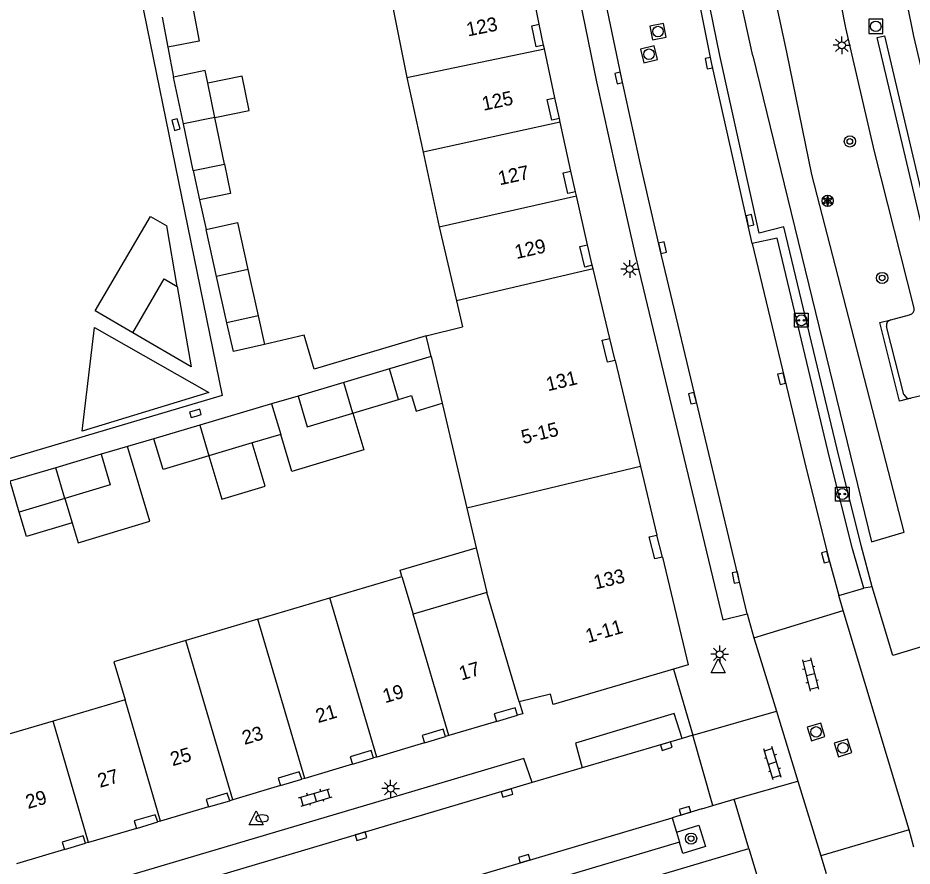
# Model space of a CAD drawing. Extents: x 125000 to 129004, y 397500 to 399008.
# Drawn here: x 126847.9 to 126911.6, y 398842.1 to 398902.5 of the extents above; entities that cross this region are included whole.
import ezdxf

# ---------------------------------------------------------------- set-up
doc = ezdxf.new("R2010")
doc.units = 0
for name, color, linetype in [('gg-afsc-erfafscheiding', 7, 'Continuous'), ('gg-anno-huisnummerreeks BGT', 7, 'Continuous'), ('gg-bbg-bijgebouw', 7, 'Continuous'), ('gg-bbg-gedigitaliseerde bebouwing', 7, 'Continuous'), ('gg-bbg-gedigitaliseerde bijgebouw', 7, 'Continuous'), ('gg-bbg-hoofdgebouw', 7, 'Continuous'), ('gg-bbg-luifel en loopbrug', 7, 'Continuous'), ('gg-bbg-onder overbouw', 7, 'Continuous'), ('gg-bbg-pand overbouw', 7, 'Continuous'), ('gg-bbg-tussenscheiding', 7, 'Continuous'), ('gg-knt-verharding', 7, 'Continuous'), ('gg-knt-verharding nz', 7, 'Continuous'), ('gt-grn-groengrens', 7, 'Continuous'), ('gt-grn-weggrens', 7, 'Continuous'), ('gt-symb-boom', 7, 'Continuous'), ('gt-symb-brandkraan', 7, 'Continuous'), ('gt-symb-klinker verharding', 7, 'Continuous'), ('gt-symb-kolk', 7, 'Continuous'), ('gt-symb-laadpunt elektrisch vervoer', 7, 'Continuous'), ('gt-symb-lichtmast', 7, 'Continuous'), ('gt-symb-rioolschacht', 7, 'Continuous'), ('gt-symb-solitaire heester', 7, 'Continuous'), ('gt-symb-waterafsluiter', 7, 'Continuous')]:
    doc.layers.add(name, color=color, linetype=linetype)

# ---------------------------------------------------------------- blocks, each defined once
blk = doc.blocks.new('gt0-KOLK')
at = {"layer": 'gt-symb-kolk'}
blk.add_lwpolyline([(0, 0), (0.375, 0), (0.375, 0.4), (-0.375, 0.4), (-0.375, 0), (0, 0)], dxfattribs=at)
blk = doc.blocks.new('gt0-KL1')
at = {"layer": 'gt-symb-klinker verharding'}
for p, q in [((-1.15, 0.3), (1.15, 0.3)), ((-1, -0.3), (-1, 0.3)), ((-0.5, 0.3), (-0.5, 0.45)), ((0, -0.3), (0, 0.3)), ((0.5, 0.3), (0.5, 0.45)), ((1, -0.3), (1, 0.3)), ((-1.15, -0.3), (1.15, -0.3)), ((-0.5, -0.45), (-0.5, -0.3)), ((0.5, -0.45), (0.5, -0.3))]:
    blk.add_line(p, q, dxfattribs=at)
blk = doc.blocks.new('gt0-LMAST')
at = {"layer": 'gt-symb-lichtmast'}
for p, q in [((-0.182, 0.173), (-0.447, 0.438)), ((-0.005, 0.246), (-0.005, 0.621)), ((0.172, 0.173), (0.437, 0.438)), ((-0.255, -0.004), (-0.63, -0.004)), ((-0.182, -0.181), (-0.447, -0.446)), ((-0.005, -0.254), (-0.005, -0.629)), ((0.437, -0.446), (0.172, -0.181)), ((0.245, -0.004), (0.62, -0.004))]:
    blk.add_line(p, q, dxfattribs=at)
blk.add_circle((-0.005, -0.004), 0.25, dxfattribs=at)
blk = doc.blocks.new('gt0-WAFSL')
at = {"layer": 'gt-symb-waterafsluiter'}
for p, q in [((-0.5, -0.333), (0, 0.667)), ((0, 0.667), (0.5, -0.333)), ((0.5, -0.333), (-0.5, -0.333))]:
    blk.add_line(p, q, dxfattribs=at)
blk = doc.blocks.new('gt0-BR')
at = {"layer": 'gt-symb-brandkraan'}
for centre, radius, start, end in [((-0.244, 0), 0.206, 107.56694, 252.43307), ((0.599, -2.664), 3, 106.89205, 107.56694), ((0, -0.691), 0.938, 73.10799, 106.89205), ((-0.599, -2.664), 3, 72.43309, 73.10799), ((0.244, 0), 0.206, 287.56695, 72.43309), ((0.599, 2.664), 3, 252.43307, 253.10797), ((0, 0.691), 0.938, 253.10797, 286.89206), ((-0.599, 2.664), 3, 286.89206, 287.56695)]:
    blk.add_arc(centre, radius, start, end, dxfattribs=at)
blk = doc.blocks.new('gt0-LEV')
at = {"layer": 'gt-symb-laadpunt elektrisch vervoer'}
blk.add_lwpolyline([(-0.486, 0.501), (0.486, 0.501), (0.486, -0.499), (-0.486, -0.499)], close=True, dxfattribs=at)
for centre, radius in [((0, 0), 0.393), ((-0.186, 0), 0.0566), ((0.186, 0), 0.0566)]:
    blk.add_circle(centre, radius, dxfattribs=at)
blk = doc.blocks.new('gt0-RS')
at = {"layer": 'gt-symb-rioolschacht'}
blk.add_lwpolyline([(-0.5, -0.5), (0.5, -0.5), (0.5, 0.5), (-0.5, 0.5)], close=True, dxfattribs=at)
blk.add_circle((0, 0), 0.375, dxfattribs=at)
blk = doc.blocks.new('gt0-SH')
at = {"layer": 'gt-symb-solitaire heester'}
blk.add_circle((0, 0), 0.4, dxfattribs=at)
for centre, start, end in [((-0.346, 0.2), 270, 30), ((-0.346, -0.2), 330, 90), ((0, 0.4), 210, 330), ((0.346, 0.2), 150, 270), ((0.346, -0.2), 90, 210), ((0, -0.4), 30, 150)]:
    blk.add_arc(centre, 0.4, start, end, dxfattribs=at)
blk = doc.blocks.new('gt0-BOOM')
at = {"layer": 'gt-symb-boom'}
for radius in [0.4, 0.2]:
    blk.add_circle((0, 0), radius, dxfattribs=at)

msp = doc.modelspace()

# ---------------------------------------------------------------- linework, layer by layer
at = {"layer": 'gg-afsc-erfafscheiding'}
for p, q in [((126858.604, 398900.422), (126859.017, 398898.291)), ((126860.868, 398889.532), (126861.326, 398887.434)), ((126857.616, 398872.507), (126855.737, 398871.962))]:
    msp.add_line(p, q, dxfattribs=at)
for points in [[(126853.759, 398918.261), (126862.467, 398875.595), (126813.894, 398861.191), (126799.567, 398856.877)], [(126877.011, 398879.845), (126869.035, 398877.481), (126868.32, 398879.894), (126865.502, 398879.245)]]:
    msp.add_lwpolyline(points, dxfattribs=at)
at = {"layer": 'gg-bbg-bijgebouw'}
for p, q in [((126859.716, 398894.948), (126859.017, 398898.291)), ((126861.948, 398895.406), (126861.445, 398897.851)), ((126860.409, 398891.63), (126859.716, 398894.948)), ((126862.631, 398892.087), (126861.948, 398895.406)), ((126860.409, 398891.63), (126862.631, 398892.087)), ((126862.073, 398884.089), (126861.326, 398887.434)), ((126862.812, 398880.781), (126862.073, 398884.089)), ((126864.308, 398884.588), (126865.047, 398881.28)), ((126865.047, 398881.28), (126862.812, 398880.781)), ((126874.397, 398877.501), (126871.142, 398876.531)), ((126875.046, 398875.323), (126874.397, 398877.501)), ((126871.142, 398876.531), (126867.885, 398875.56)), ((126871.792, 398874.353), (126875.046, 398875.323)), ((126860.873, 398873.484), (126857.616, 398872.507)), ((126853.858, 398871.416), (126850.622, 398870.457)), ((126850.622, 398870.457), (126847.362, 398869.491)), ((126848.01, 398867.305), (126847.362, 398869.491)), ((126851.27, 398868.271), (126848.01, 398867.305))]:
    msp.add_line(p, q, dxfattribs=at)
for points in [[(126861.445, 398897.851), (126861.26, 398898.752), (126859.017, 398898.291)], [(126861.326, 398887.434), (126863.561, 398887.933), (126864.308, 398884.588)], [(126867.885, 398875.56), (126868.534, 398873.382), (126871.792, 398874.353)], [(126861.528, 398871.3), (126858.271, 398870.323), (126857.616, 398872.507)], [(126853.858, 398871.416), (126854.506, 398869.23), (126851.27, 398868.271)]]:
    msp.add_lwpolyline(points, dxfattribs=at)
at = {"layer": 'gg-bbg-gedigitaliseerde bebouwing'}
for p, q in [((126874.552, 398903.592), (126875.638, 398898.251)), ((126875.638, 398898.251), (126876.787, 398892.944)), ((126876.787, 398892.944), (126877.939, 398887.627)), ((126877.939, 398887.627), (126879.161, 398882.352)), ((126879.161, 398882.352), (126879.588, 398880.506)), ((126870.157, 398861.196), (126875.285, 398862.717)), ((126875.285, 398862.717), (126876.084, 398860.022)), ((126865.026, 398859.677), (126870.157, 398861.196)), ((126881.325, 398861.576), (126876.084, 398860.022)), ((126865.026, 398859.677), (126859.897, 398858.156)), ((126855.558, 398853.936), (126850.428, 398852.415)), ((126850.428, 398852.415), (126845.299, 398850.894))]:
    msp.add_line(p, q, dxfattribs=at)
msp.add_lwpolyline([(126859.897, 398858.156), (126854.758, 398856.632), (126855.558, 398853.936)], dxfattribs=at)
at = {"layer": 'gg-bbg-gedigitaliseerde bijgebouw'}
for p, q in [((126865.994, 398875.007), (126860.873, 398873.484)), ((126865.994, 398875.007), (126866.645, 398872.835)), ((126866.645, 398872.835), (126864.609, 398872.224)), ((126864.609, 398872.224), (126861.528, 398871.3))]:
    msp.add_line(p, q, dxfattribs=at)
for points in [[(126856.115, 398880.065), (126858.351, 398883.905), (126859.277, 398883.365)], [(126859.277, 398883.365), (126860.263, 398877.65), (126856.115, 398880.065)]]:
    msp.add_lwpolyline(points, dxfattribs=at)
at = {"layer": 'gg-bbg-hoofdgebouw'}
for p, q in [((126885.073, 398902.046), (126884.368, 398905.547)), ((126885.436, 398900.305), (126885.381, 398900.565)), ((126886.177, 398896.813), (126885.436, 398900.305)), ((126886.56, 398895.064), (126886.499, 398895.347)), ((126887.315, 398891.579), (126886.56, 398895.064)), ((126887.711, 398889.829), (126887.645, 398890.118)), ((126888.505, 398886.342), (126887.711, 398889.829)), ((126888.902, 398884.639), (126888.845, 398884.878)), ((126890.088, 398879.669), (126888.902, 398884.639)), ((126877.011, 398879.845), (126879.588, 398880.506)), ((126877.356, 398878.383), (126877.011, 398879.845)), ((126877.356, 398878.383), (126878.144, 398875.047)), ((126890.473, 398878.097), (126892.281, 398870.547)), ((126878.144, 398875.047), (126879.91, 398867.569)), ((126892.281, 398870.547), (126893.451, 398865.662)), ((126879.91, 398867.569), (126880.573, 398864.759)), ((126880.573, 398864.759), (126881.325, 398861.576)), ((126893.838, 398864.099), (126895.681, 398856.419)), ((126895.681, 398856.419), (126894.622, 398856.107)), ((126882.023, 398852.392), (126878.617, 398851.377)), ((126878.617, 398851.377), (126878.393, 398851.31)), ((126876.885, 398850.86), (126873.49, 398849.852)), ((126873.49, 398849.852), (126873.269, 398849.786)), ((126871.758, 398849.337), (126868.359, 398848.331)), ((126866.629, 398847.823), (126863.23, 398846.808)), ((126868.359, 398848.331), (126868.146, 398848.268)), ((126863.23, 398846.808), (126863.011, 398846.743)), ((126861.495, 398846.296), (126858.089, 398845.292)), ((126858.089, 398845.292), (126857.88, 398845.23)), ((126856.375, 398844.773), (126852.96, 398843.769)), ((126852.96, 398843.769), (126852.747, 398843.706)), ((126851.241, 398843.262), (126847.83, 398842.254))]:
    msp.add_line(p, q, dxfattribs=at)
for points in [[(126894.622, 398856.107), (126886.065, 398853.586), (126885.876, 398854.331), (126883.643, 398853.78)], [(126883.643, 398853.78), (126883.889, 398852.935), (126883.522, 398852.834)]]:
    msp.add_lwpolyline(points, dxfattribs=at)
at = {"layer": 'gg-bbg-luifel en loopbrug'}
for p, q in [((126858.19, 398902.553), (126858.604, 398900.422)), ((126860.409, 398891.63), (126860.868, 398889.532)), ((126859.277, 398883.365), (126858.532, 398887.684)), ((126865.047, 398881.28), (126865.502, 398879.245)), ((126877.356, 398878.383), (126874.397, 398877.501)), ((126867.885, 398875.56), (126865.994, 398875.007)), ((126855.737, 398871.962), (126853.858, 398871.416)), ((126851.27, 398868.271), (126851.786, 398866.539))]:
    msp.add_line(p, q, dxfattribs=at)
for points in [[(126860.439, 398902.983), (126860.847, 398900.851), (126858.604, 398900.422)], [(126861.948, 398895.406), (126864.393, 398895.909), (126863.89, 398898.354), (126861.445, 398897.851)], [(126862.631, 398892.087), (126863.064, 398889.984), (126860.868, 398889.532)], [(126856.115, 398880.065), (126853.436, 398881.625), (126857.361, 398888.366), (126858.532, 398887.684)], [(126853.388, 398880.459), (126861.521, 398875.822), (126852.49, 398873.055), (126853.388, 398880.459)], [(126865.502, 398879.245), (126863.288, 398878.736), (126862.812, 398880.781)], [(126875.046, 398875.323), (126875.968, 398875.598), (126876.296, 398874.496), (126878.144, 398875.047)], [(126871.792, 398874.353), (126872.573, 398871.734), (126867.427, 398870.2), (126866.645, 398872.835)], [(126851.786, 398866.539), (126852.215, 398865.108), (126857.332, 398866.643), (126855.737, 398871.962)], [(126861.528, 398871.3), (126862.452, 398868.219), (126865.533, 398869.143), (126864.609, 398872.224)], [(126851.786, 398866.539), (126848.528, 398865.567), (126848.01, 398867.305)], [(126875.285, 398862.717), (126875.152, 398863.17), (126880.573, 398864.759)]]:
    msp.add_lwpolyline(points, dxfattribs=at)
at = {"layer": 'gg-bbg-onder overbouw'}
for points in [[(126885.381, 398900.565), (126884.837, 398900.45), (126884.528, 398901.936), (126885.073, 398902.046)], [(126886.499, 398895.347), (126885.956, 398895.229), (126885.633, 398896.698), (126886.177, 398896.813)], [(126887.645, 398890.118), (126887.103, 398889.995), (126886.772, 398891.461), (126887.315, 398891.579)], [(126888.845, 398884.878), (126888.304, 398884.749), (126887.963, 398886.219), (126888.505, 398886.342)], [(126890.473, 398878.097), (126889.932, 398877.968), (126889.547, 398879.54), (126890.088, 398879.669)], [(126893.838, 398864.099), (126893.297, 398863.969), (126892.91, 398865.533), (126893.451, 398865.662)], [(126883.522, 398852.834), (126883.358, 398853.364), (126881.863, 398852.925), (126882.023, 398852.392)], [(126878.393, 398851.31), (126878.22, 398851.832), (126876.725, 398851.393), (126876.885, 398850.86)], [(126873.269, 398849.786), (126873.093, 398850.309), (126871.598, 398849.87), (126871.758, 398849.337)], [(126868.146, 398848.268), (126867.964, 398848.795), (126866.469, 398848.356), (126866.629, 398847.823)], [(126863.011, 398846.743), (126862.83, 398847.268), (126861.335, 398846.829), (126861.495, 398846.296)], [(126857.88, 398845.23), (126857.71, 398845.745), (126856.215, 398845.306), (126856.375, 398844.773)], [(126852.747, 398843.706), (126852.576, 398844.234), (126851.081, 398843.795), (126851.241, 398843.262)]]:
    msp.add_lwpolyline(points, dxfattribs=at)
at = {"layer": 'gg-bbg-pand overbouw'}
for p, q in [((126885.381, 398900.565), (126885.073, 398902.046)), ((126886.499, 398895.347), (126886.177, 398896.813)), ((126887.645, 398890.118), (126887.315, 398891.579)), ((126888.845, 398884.878), (126888.505, 398886.342)), ((126890.473, 398878.097), (126890.088, 398879.669)), ((126893.838, 398864.099), (126893.451, 398865.662)), ((126882.023, 398852.392), (126883.522, 398852.834)), ((126876.885, 398850.86), (126878.393, 398851.31)), ((126871.758, 398849.337), (126873.269, 398849.786)), ((126866.629, 398847.823), (126868.146, 398848.268)), ((126861.495, 398846.296), (126863.011, 398846.743)), ((126856.375, 398844.773), (126857.88, 398845.23)), ((126851.241, 398843.262), (126852.747, 398843.706))]:
    msp.add_line(p, q, dxfattribs=at)
at = {"layer": 'gg-bbg-tussenscheiding'}
for p, q in [((126875.638, 398898.251), (126885.436, 398900.305)), ((126861.948, 398895.406), (126859.716, 398894.948)), ((126886.56, 398895.064), (126876.787, 398892.944)), ((126877.939, 398887.627), (126887.711, 398889.829)), ((126864.308, 398884.588), (126862.073, 398884.089)), ((126888.902, 398884.639), (126879.161, 398882.352)), ((126871.792, 398874.353), (126871.142, 398876.531)), ((126860.873, 398873.484), (126861.528, 398871.3)), ((126851.27, 398868.271), (126850.622, 398870.457)), ((126892.281, 398870.547), (126879.91, 398867.569)), ((126873.49, 398849.852), (126870.157, 398861.196)), ((126883.643, 398853.78), (126881.325, 398861.576)), ((126878.617, 398851.377), (126876.084, 398860.022)), ((126868.359, 398848.331), (126865.026, 398859.677)), ((126863.23, 398846.808), (126859.897, 398858.156)), ((126858.089, 398845.292), (126855.558, 398853.936)), ((126852.96, 398843.769), (126850.428, 398852.415))]:
    msp.add_line(p, q, dxfattribs=at)
at = {"layer": 'gg-knt-verharding'}
for p, q in [((126910.108, 398881.001), (126911.459, 398881.355)), ((126911.053, 398875.686), (126909.816, 398880.528)), ((126912.904, 398875.735), (126911.546, 398875.406)), ((126906.41, 398861.361), (126908.183, 398861.89)), ((126906.728, 398860.298), (126906.41, 398861.361)), ((126899.893, 398860.057), (126900.364, 398858.352)), ((126900.364, 398858.352), (126906.728, 398860.298)), ((126911.422, 398844.673), (126906.728, 398860.298)), ((126900.364, 398858.352), (126900.503, 398857.899)), ((126900.503, 398857.899), (126901.973, 398853.111)), ((126901.973, 398853.111), (126903.503, 398848.126)), ((126896.003, 398851.42), (126895.244, 398851.181)), ((126897.424, 398846.404), (126896.003, 398851.42)), ((126888.125, 398849.088), (126884.573, 398848.032)), ((126903.503, 398848.126), (126905.13, 398842.826)), ((126896.648, 398846.157), (126894.536, 398845.53)), ((126896.648, 398846.157), (126897.424, 398846.404)), ((126894.536, 398845.53), (126894.848, 398844.495)), ((126911.422, 398844.673), (126905.13, 398842.826)), ((126911.755, 398843.424), (126911.422, 398844.673)), ((126894.848, 398844.495), (126895.061, 398843.788)), ((126852.127, 398829.166), (126900.004, 398843.337)), ((126895.061, 398843.788), (126882.812, 398840.155)), ((126900.004, 398843.337), (126900.757, 398840.802)), ((126905.13, 398842.826), (126905.504, 398841.566))]:
    msp.add_line(p, q, dxfattribs=at)
for points in [[(126897.927, 398899.828), (126895.294, 398912.767), (126897.052, 398913.074), (126895.2, 398923.408), (126894.226, 398929.2), (126893.302, 398935), (126891.407, 398948.299), (126890.259, 398957.656)], [(126880.755, 398946.618), (126882.696, 398933.273), (126883.656, 398927.145), (126884.676, 398921.026), (126885.682, 398915.423), (126887.925, 398903.884), (126889.157, 398897.949), (126890.489, 398891.833), (126891.876, 398885.729), (126898.136, 398859.615), (126899.893, 398860.057)], [(126918.025, 398875.422), (126917.376, 398877.946), (126914.671, 398888.849), (126911.761, 398901.195), (126909.854, 398910.639), (126907.644, 398922.165), (126906.371, 398929.303)], [(126900.243, 398886.425), (126897.35, 398899.315), (126894.552, 398913.239)], [(126911.773, 398881.829), (126908.943, 398892.986), (126906.923, 398901.799), (126905.342, 398909.784)], [(126908.789, 398861.981), (126908.008, 398864.929), (126906.289, 398871.782), (126902.487, 398887.613), (126900.737, 398887.174), (126897.927, 398899.828)], [(126908.183, 398861.89), (126907.396, 398864.674), (126905.757, 398871.186), (126902.019, 398886.82), (126900.243, 398886.425)], [(126911.546, 398875.406), (126910.736, 398875.207), (126909.323, 398880.814), (126910.108, 398881.001)], [(126917.799, 398859.366), (126910.271, 398857.09), (126908.789, 398861.981)], [(126895.244, 398851.181), (126894.686, 398852.945), (126887.647, 398850.845), (126888.125, 398849.088)], [(126884.573, 398848.032), (126883.971, 398849.758), (126824.607, 398832.146), (126825.088, 398830.401)], [(126894.848, 398844.495), (126896.449, 398845.003), (126896.918, 398843.488), (126895.305, 398842.979), (126895.061, 398843.788)]]:
    msp.add_lwpolyline(points, dxfattribs=at)
for centre, radius, start, end in [((126911.375, 398881.752), 0.406, 282.00982, 10.94544), ((126910.211, 398880.611), 0.404, 104.82221, 191.80072), ((126911.45, 398875.811), 0.416, 197.50497, 283.3061)]:
    msp.add_arc(centre, radius, start, end, dxfattribs=at)
at = {"layer": 'gg-knt-verharding nz'}
for p, q in [((126895.244, 398851.181), (126888.125, 398849.088)), ((126884.573, 398848.032), (126835.672, 398833.538)), ((126854.547, 398833.674), (126894.536, 398845.53))]:
    msp.add_line(p, q, dxfattribs=at)
for points in [[(126899.893, 398860.057), (126893.654, 398886.086), (126892.263, 398892.169), (126890.921, 398898.263), (126889.687, 398904.197), (126888.51, 398910.143), (126887.453, 398915.746), (126886.452, 398921.359), (126885.425, 398927.473), (126884.456, 398933.596), (126882.571, 398946.91)], [(126916.004, 398875.342), (126915.499, 398875.196), (126912.322, 398887.67), (126909.155, 398901.109), (126909.672, 398901.234), (126912.834, 398887.801), (126916.004, 398875.342)], [(126900.243, 398886.425), (126903.966, 398870.911), (126905.651, 398864.139), (126906.41, 398861.361)]]:
    msp.add_lwpolyline(points, dxfattribs=at)
at = {"layer": 'gt-grn-groengrens'}
for points in [[(126900.294, 398899.8), (126897.356, 398913.138), (126895.45, 398924.968), (126892.904, 398941.544), (126890.916, 398956.985), (126893.153, 398957.3), (126894.945, 398943.875), (126896.064, 398935.297), (126897.297, 398927.98)], [(126900.294, 398899.8), (126908.739, 398865.175), (126911.072, 398865.867), (126904.492, 398891.356), (126902.719, 398900.067), (126899.565, 398914.617), (126897.297, 398927.98)]]:
    msp.add_lwpolyline(points, dxfattribs=at)
at = {"layer": 'gt-grn-weggrens'}
for p, q in [((126908.789, 398861.981), (126908.183, 398861.89)), ((126894.622, 398856.107), (126896.003, 398851.42)), ((126896.003, 398851.42), (126901.973, 398853.111)), ((126898.963, 398846.84), (126903.503, 398848.126)), ((126897.424, 398846.404), (126898.963, 398846.84)), ((126900.004, 398843.337), (126898.963, 398846.84))]:
    msp.add_line(p, q, dxfattribs=at)

# ---------------------------------------------------------------- block references
at = {"layer": 'gt-symb-boom'}
for p in [(126907.198, 398893.702), (126909.5, 398883.977), (126895.889, 398844.04)]:
    msp.add_blockref('gt0-BOOM', p, dxfattribs=at)
at = {"layer": 'gt-symb-brandkraan'}
msp.add_blockref('gt0-BR', (126865.323, 398845.486), dxfattribs=at)
at = {"layer": 'gt-symb-klinker verharding'}
for p, rotation in [((126904.388, 398855.735), -75.8248579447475), ((126901.69, 398849.413), 107.0395351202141), ((126869.113, 398846.979), 16.551136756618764)]:
    msp.add_blockref('gt0-KL1', p, dxfattribs=dict(at, rotation=rotation))
at = {"layer": 'gt-symb-kolk'}
for p, rotation in [((126897.35, 398899.315), 102.00670830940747), ((126890.921, 398898.263), 102.06274603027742), ((126858.987, 398894.85), -73.97589034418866), ((126899.882, 398888.036), -77.35314650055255), ((126893.654, 398886.086), -77.06118937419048), ((126902.53, 398876.843), 103.53585636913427), ((126896.178, 398875.456), 103.17492660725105), ((126860.62, 398874.143), 15.662106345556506), ((126905.651, 398864.139), 104.89818725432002), ((126899.269, 398862.682), 101.18632929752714), ((126894.062, 398850.821), -163.0867822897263), ((126882.72, 398847.478), -163.37760386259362), ((126895.513, 398845.829), 16.496224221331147), ((126872.311, 398844.408), -163.55871950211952), ((126884.064, 398842.426), 16.49622421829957)]:
    msp.add_blockref('gt0-KOLK', p, dxfattribs=dict(at, rotation=rotation))
at = {"layer": 'gt-symb-laadpunt elektrisch vervoer'}
for p in [(126903.747, 398880.966), (126906.658, 398868.585)]:
    msp.add_blockref('gt0-LEV', p, dxfattribs=at)
at = {"layer": 'gt-symb-lichtmast'}
for p in [(126906.632, 398900.555), (126891.518, 398884.616), (126897.928, 398857.172), (126874.481, 398847.608)]:
    msp.add_blockref('gt0-LMAST', p, dxfattribs=at)
at = {"layer": 'gt-symb-rioolschacht'}
for p, rotation in [((126893.525, 398901.528), 100.95043426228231), ((126892.884, 398899.912), 103.2438020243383), ((126904.793, 398851.644), -162.48880443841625), ((126906.706, 398850.506), 17.76432337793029)]:
    msp.add_blockref('gt0-RS', p, dxfattribs=dict(at, rotation=rotation))
msp.add_blockref('gt0-RS', (126909.044, 398901.9), dxfattribs=at)
at = {"layer": 'gt-symb-solitaire heester'}
msp.add_blockref('gt0-SH', (126905.618, 398889.471), dxfattribs=at)
at = {"layer": 'gt-symb-waterafsluiter'}
for p in [(126897.815, 398856.185), (126864.901, 398845.361)]:
    msp.add_blockref('gt0-WAFSL', p, dxfattribs=at)

# ---------------------------------------------------------------- texts
at = {"layer": 'gg-anno-huisnummerreeks BGT'}
for s, rotation, p in [('123', 11.4, (126879.98, 398901.175)), ('125', 12, (126881.094, 398895.884)), ('127', 12.2, (126882.248, 398890.574)), ('129', 12.8, (126883.44, 398885.322)), ('131', 13.5, (126885.686, 398875.902)), ('5-15', 13.5, (126883.917, 398872.135)), ('133', 13.5, (126889.076, 398861.789)), ('1-11', 16.4, (126888.538, 398857.963)), ('17', 16.6, (126879.519, 398855.298)), ('19', 16.6, (126874.084, 398853.679)), ('21', 16.5, (126869.309, 398852.262)), ('23', 16.6, (126864.065, 398850.711)), ('25', 16.4, (126858.944, 398849.193)), ('27', 16.4, (126853.766, 398847.654)), ('29', 16.4, (126848.642, 398846.144))]:
    msp.add_text(s, height=1, rotation=rotation, dxfattribs=at).set_placement(p)

doc.saveas('drawing.dxf')
